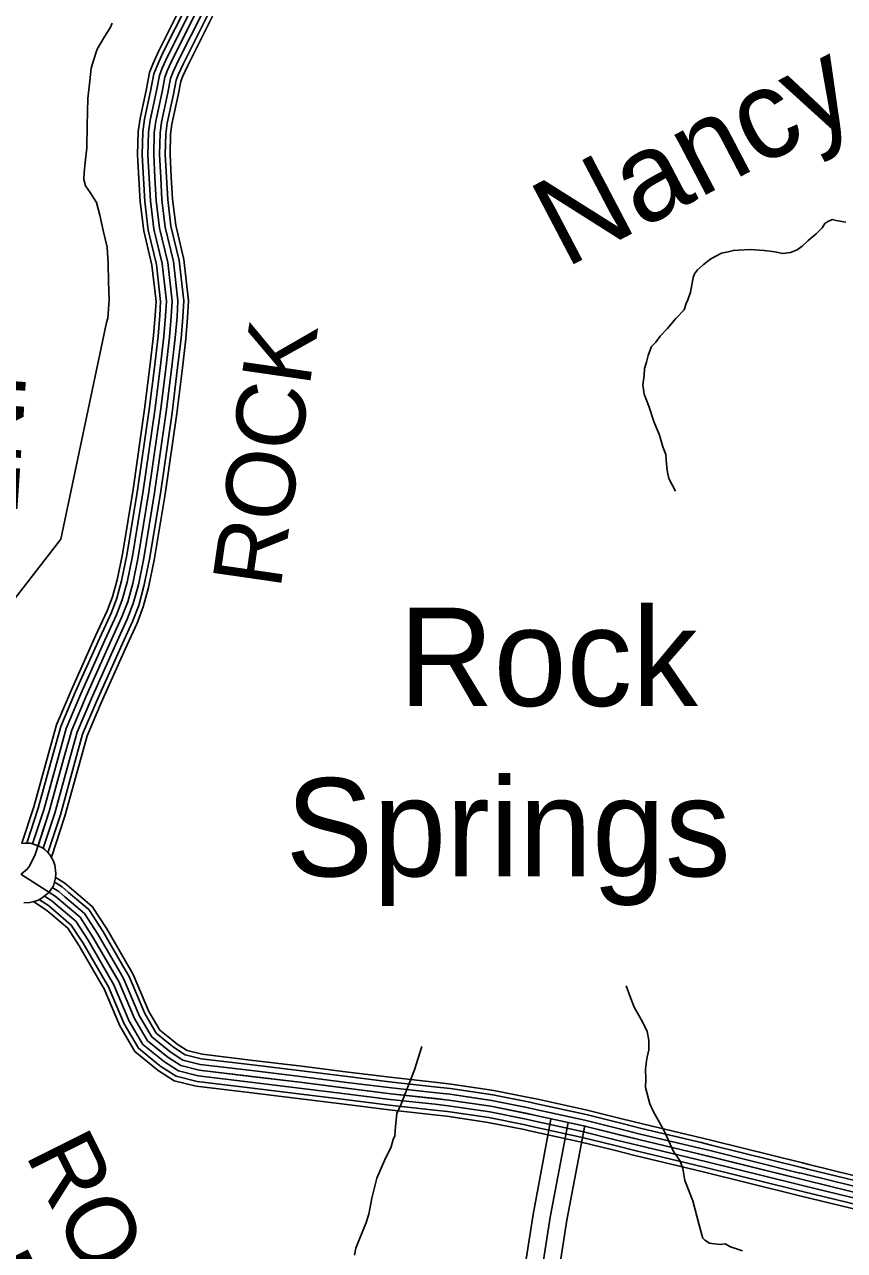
# Model space of a CAD drawing. Extents: x 1551132 to 1791609, y 378168 to 563823.
# Drawn here: x 1694430 to 1698841, y 458529 to 465121 of the extents above; entities that cross this region are included whole.
import ezdxf

# ---------------------------------------------------------------- set-up
doc = ezdxf.new("R2010")
doc.units = 0
for name, color, linetype in [('DESIGN - DRAINAGE - Bridges and Cross Drains Size Text', 7, 'Continuous'), ('DESIGN - ROW - Right-of-Way and Easement Labels', 7, 'Continuous'), ('DESIGN - TRANSPORTATION - Text', 7, 'Continuous'), ('SURVEY - CONTOURS - Index with Text', 7, 'Continuous'), ('SURVEY - PROPERTY - Owners', 7, 'Continuous'), ('SURVEY - VEGETATION - Features with Text', 7, 'Continuous')]:
    doc.layers.add(name, color=color, linetype=linetype)

msp = doc.modelspace()

# ---------------------------------------------------------------- linework, layer by layer
at = {"layer": 'DESIGN - TRANSPORTATION - Text'}
for points in [[(1694318.204, 461957.958), (1694624.397, 462354.418), (1694871.175, 463518.965), (1694878.4, 463540.899), (1694885.267, 463640.985), (1694882.109, 463739.163), (1694878.934, 463835.332), (1694873.692, 463923.517), (1694852.451, 464013.853), (1694835.152, 464096.138), (1694817.735, 464164.407), (1694782.161, 464216.825), (1694758.462, 464253.109), (1694748.754, 464287.252), (1694751.079, 464325.286), (1694755.554, 464379.321), (1694764.228, 464457.356), (1694767.278, 464579.509), (1694770.52, 464723.688), (1694781.337, 464817.732), (1694787.928, 464885.767), (1694800.294, 464927.71), (1694820.819, 464987.603), (1694861.443, 465057.322), (1694889.851, 465103.115), (1694902.059, 465127.032)], [(1697931.62, 462610.801), (1697896.187, 462679.245), (1697888.479, 462713.371), (1697884.721, 462741.446), (1697881.046, 462779.539), (1697879.304, 462809.598), (1697863.638, 462849.807), (1697846.164, 462912.067), (1697814.789, 462986.478), (1697787.482, 463068.863), (1697764.024, 463133.181), (1697756.458, 463183.333), (1697762.891, 463233.342), (1697765.216, 463271.377), (1697775.515, 463305.328), (1697783.832, 463341.303), (1697802.248, 463389.196), (1697826.464, 463413.005), (1697848.755, 463444.84), (1697887.113, 463484.532), (1697933.62, 463540.167), (1697978.036, 463585.81), (1697988.336, 463619.761), (1697998.51, 463639.695), (1698012.877, 463681.621), (1698027.56, 463759.598), (1698033.735, 463779.565), (1698049.926, 463801.441), (1698080.184, 463829.191), (1698122.474, 463860.834), (1698178.765, 463890.343), (1698214.847, 463898.01), (1698242.93, 463905.752), (1698270.954, 463907.485), (1698333.019, 463910.902), (1698409.018, 463906.16), (1698466.975, 463897.593), (1698508.924, 463889.185), (1698550.998, 463894.785), (1698587.13, 463908.46), (1698613.313, 463928.244), (1698645.604, 463959.978), (1698687.936, 463995.629), (1698720.227, 464027.363), (1698734.435, 464051.264), (1698750.535, 464061.131), (1698766.609, 464068.99), (1698774.642, 464072.915), (1698796.6, 464066.698), (1698848.557, 464058.189)], [(1697956.634, 459009.207), (1697919.093, 459065.65), (1697871.953, 459168.253), (1697810.879, 459279.006), (1697793.197, 459317.232), (1697769.947, 459405.584), (1697772.322, 459449.627), (1697770.789, 459503.72), (1697777.297, 459561.747), (1697787.697, 459607.715), (1697787.955, 459637.757), (1697788.139, 459659.791), (1697778.539, 459705.95), (1697754.973, 459758.252), (1697709.624, 459836.804), (1697692.016, 459883.038), (1697666.591, 459951.382)], [(1696567.209, 459625.414), (1696528.101, 459499.603), (1696454.453, 459312.023), (1696432.045, 459266.172), (1696425.437, 459196.128), (1696421.004, 459146.102), (1696412.829, 459126.151), (1696402.479, 459086.192), (1696365.822, 459012.432), (1696324.998, 458918.679), (1696298.056, 458810.776), (1696281.307, 458724.807), (1696266.899, 458678.881), (1696211.683, 458541.203), (1696205.358, 458503.21)], [(1698292.659, 458527.278), (1698226.803, 458547.937), (1698198.928, 458564.229), (1698172.879, 458560.471), (1698126.913, 458566.921), (1698114.922, 458569.038), (1698089.056, 458585.313), (1698079.131, 458595.422), (1698073.29, 458613.505), (1698057.782, 458671.74), (1698024.833, 458796.235), (1697981.742, 458904.813), (1697970.292, 458969.015), (1697956.634, 459009.207)]]:
    msp.add_lwpolyline(points, dxfattribs=at)
at = {"layer": 'SURVEY - CONTOURS - Index with Text'}
for points in [[(1694415.177, 460718.175), (1694480.025, 460914.205), (1694556.465, 461193.571), (1694601.681, 461354.809), (1694682.079, 461543.897), (1694811.601, 461833.805), (1694873.941, 461968.825), (1694902.299, 462043.918), (1694927.524, 462135.154), (1694956.081, 462272.366), (1695013.388, 462621.267), (1695075.779, 463053.153), (1695104.062, 463279.792), (1695123.67, 463447.855), (1695132.669, 463557.366), (1695137.044, 463630.885), (1695114.77, 463826.632), (1695070.913, 464010.82), (1695051.58, 464166.832), (1695044.738, 464292.01), (1695037.897, 464419.722), (1695041.405, 464546.109), (1695051.172, 464615.902), (1695085.246, 464775.506), (1695101.454, 464862.709), (1695119.695, 464908.201), (1695149.895, 464975.336), (1695285.633, 465243.944)], [(1694441.601, 460719.367), (1694503.691, 460907.064), (1694580.281, 461186.971), (1694625.047, 461346.6), (1694704.737, 461534.013), (1694834.101, 461823.579), (1694896.757, 461959.266), (1694925.824, 462036.243), (1694951.556, 462129.329), (1694980.389, 462267.841), (1695037.821, 462617.5), (1695100.27, 463049.861), (1695128.603, 463276.834), (1695148.261, 463445.405), (1695157.327, 463555.625), (1695161.844, 463631.56), (1695139.153, 463830.907), (1695095.27, 464015.22), (1695076.213, 464169.032), (1695069.421, 464293.344), (1695062.63, 464420.039), (1695066.071, 464544.05), (1695075.53, 464611.602), (1695109.479, 464770.664), (1695125.303, 464855.783), (1695142.445, 464898.526), (1695172.202, 464964.686), (1695307.658, 465232.727)], [(1694411.843, 460551.546), (1694445.851, 460580.28), (1694453.992, 460594.197), (1694484.583, 460651.882), (1694563.065, 460889.13), (1694640.03, 461170.42), (1694683.662, 461326.016), (1694761.569, 461509.238), (1694890.549, 461797.937), (1694953.973, 461935.291), (1694984.822, 462016.993), (1695011.847, 462114.737), (1695041.354, 462256.491), (1695099.095, 462608.041), (1695161.718, 463041.586), (1695190.151, 463269.4), (1695209.967, 463439.272), (1695219.176, 463551.241), (1695224.051, 463633.235), (1695200.335, 463841.632), (1695156.377, 464026.245), (1695138.003, 464174.541), (1695131.328, 464296.694), (1695124.678, 464420.839), (1695127.953, 464538.875), (1695136.62, 464600.818), (1695170.286, 464758.523), (1695185.135, 464838.408), (1695199.51, 464874.259), (1695228.168, 464937.969), (1695362.906, 465204.593)], [(1694473.025, 460715.625), (1694533.382, 460898.097), (1694610.156, 461178.696), (1694654.355, 461336.308), (1694733.153, 461521.63), (1694862.325, 461810.762), (1694925.365, 461947.283), (1694955.323, 462026.618), (1694981.706, 462122.037), (1695010.872, 462262.166), (1695068.454, 462612.767), (1695130.994, 463045.72), (1695159.377, 463273.117), (1695179.118, 463442.338), (1695188.251, 463553.433), (1695192.943, 463632.393), (1695169.744, 463836.265), (1695125.828, 464020.728), (1695107.112, 464171.782), (1695100.37, 464295.019), (1695093.654, 464420.439), (1695097.012, 464541.459), (1695106.07, 464606.21), (1695139.886, 464764.589), (1695155.219, 464847.091), (1695170.977, 464886.393), (1695200.185, 464951.328), (1695335.282, 465218.66)], [(1694502.283, 460705.4), (1694563.065, 460889.13), (1694640.03, 461170.42), (1694683.662, 461326.016), (1694761.569, 461509.238), (1694890.549, 461797.937), (1694953.973, 461935.291), (1694984.822, 462016.993), (1695011.847, 462114.737), (1695041.354, 462256.491), (1695099.095, 462608.041), (1695161.718, 463041.586), (1695190.151, 463269.4), (1695209.967, 463439.272), (1695219.176, 463551.241), (1695224.051, 463633.235), (1695200.335, 463841.632), (1695156.377, 464026.245), (1695138.003, 464174.541), (1695131.328, 464296.694), (1695124.678, 464420.839), (1695127.953, 464538.875), (1695136.62, 464600.818), (1695170.286, 464758.523), (1695185.135, 464838.408), (1695199.51, 464874.259), (1695228.168, 464937.969), (1695362.906, 465204.593)], [(1694530.432, 460691.783), (1694592.747, 460880.163), (1694669.904, 461162.145), (1694712.97, 461315.724), (1694789.985, 461496.846), (1694918.774, 461785.112), (1694982.58, 461923.299), (1695014.321, 462007.367), (1695041.987, 462107.437), (1695071.837, 462250.815), (1695129.736, 462603.316), (1695192.443, 463037.453), (1695220.925, 463265.684), (1695240.817, 463436.205), (1695250.1, 463549.049), (1695255.158, 463634.077), (1695230.926, 463846.999), (1695186.927, 464031.762), (1695168.894, 464177.299), (1695162.286, 464298.369), (1695155.703, 464421.239), (1695158.894, 464536.292), (1695167.169, 464595.427), (1695200.685, 464752.456), (1695215.051, 464829.724), (1695228.043, 464862.125), (1695256.15, 464924.61), (1695390.531, 465190.526)], [(1694556.598, 460672.157), (1694622.438, 460871.196), (1694699.778, 461153.87), (1694742.277, 461305.432), (1694818.401, 461484.462), (1694946.998, 461772.295), (1695011.188, 461911.315), (1695043.821, 461997.742), (1695072.137, 462100.145), (1695102.319, 462245.14), (1695160.368, 462598.583), (1695223.167, 463033.311), (1695251.7, 463261.967), (1695271.674, 463433.138), (1695281.024, 463546.858), (1695286.257, 463634.91), (1695261.516, 463852.357), (1695217.484, 464037.27), (1695199.793, 464180.049), (1695193.235, 464300.044), (1695186.727, 464421.639), (1695189.835, 464533.7), (1695197.71, 464590.035), (1695231.093, 464746.381), (1695244.967, 464821.033), (1695256.575, 464849.992), (1695284.133, 464911.252), (1695418.155, 465176.459)], [(1694574.089, 460643.173), (1694647.063, 460863.762), (1694724.561, 461147.003), (1694766.594, 461296.89), (1694841.975, 461474.178), (1694970.414, 461761.653), (1695034.921, 461901.365), (1695068.295, 461989.75), (1695097.145, 462094.086), (1695127.611, 462240.432), (1695185.784, 462594.658), (1695248.65, 463029.886), (1695277.232, 463258.884), (1695297.265, 463430.588), (1695306.674, 463545.041), (1695312.065, 463635.61), (1695286.891, 463856.807), (1695242.834, 464041.846), (1695225.426, 464182.333), (1695218.918, 464301.436), (1695212.46, 464421.972), (1695215.501, 464531.558), (1695223.051, 464585.568), (1695256.309, 464741.347), (1695269.783, 464813.832), (1695280.25, 464839.925), (1695307.349, 464900.176), (1695441.071, 465164.792)], [(1698992.551, 458818.37), (1698628.985, 458906.88), (1698055.682, 459048.833), (1697734.048, 459125.052), (1697436.413, 459199.104), (1697164.695, 459258.972), (1696938.908, 459304.515), (1696713.047, 459338.04), (1696401.154, 459372.133), (1695911.382, 459433.426), (1695369.62, 459499.069), (1695269.739, 459523.761), (1695199.991, 459568.279), (1695090.502, 459657.123), (1695021.212, 459775.751), (1694936.414, 459974.581), (1694797.851, 460213.829), (1694728.486, 460320.44), (1694595.139, 460433.468), (1694409.818, 460552.854)], [(1694646.021, 460430.976), (1694613.63, 460458.427), (1694578.748, 460480.902)], [(1694666.071, 460454.627), (1694632.13, 460483.394), (1694589.456, 460510.887)], [(1694682.045, 460473.477), (1694646.871, 460503.295), (1694594.722, 460536.887)], [(1694585.889, 460360.024), (1694558.148, 460383.542), (1694509.508, 460414.876)], [(1694605.939, 460383.675), (1694576.648, 460408.509), (1694536.757, 460434.201)], [(1694625.98, 460407.326), (1694595.139, 460433.468), (1694560.706, 460455.652)], [(1694944.164, 460023.049), (1694824.275, 460230.063), (1694751.993, 460341.157), (1694646.004, 460430.985)], [(1694970.988, 460038.591), (1694850.691, 460246.296), (1694775.501, 460361.866), (1694666.046, 460454.635)], [(1694992.379, 460050.975), (1694871.757, 460259.239), (1694794.242, 460378.383), (1694682.029, 460473.486)], [(1694569.264, 460340.407), (1694542.807, 460362.841), (1694480.425, 460403.025)], [(1694863.691, 459976.439), (1694745.01, 460181.361), (1694681.47, 460279.014), (1694585.881, 460360.033)], [(1694890.515, 459991.982), (1694771.426, 460197.595), (1694704.978, 460299.723), (1694605.922, 460383.683)], [(1694917.339, 460007.515), (1694797.851, 460213.829), (1694728.486, 460320.44), (1694625.963, 460407.334)], [(1694841.433, 459963.547), (1694723.086, 460167.894), (1694661.971, 460261.83), (1694569.248, 460340.415)], [(1695194.208, 459612.897), (1695114.418, 459677.64), (1695048.961, 459789.701), (1694964.188, 459988.481), (1694944.155, 460023.066)], [(1695213.741, 459636.964), (1695138.342, 459698.149), (1695076.711, 459803.66), (1694991.954, 460002.39), (1694970.98, 460038.599)], [(1695229.315, 459656.165), (1695157.409, 459714.508), (1695098.835, 459814.785), (1695014.104, 460013.474), (1694992.363, 460050.991)], [(1695119.409, 459520.703), (1695022.82, 459599.08), (1694942.689, 459736.267), (1694857.832, 459935.247), (1694841.433, 459963.556)], [(1695135.609, 459540.678), (1695042.661, 459616.097), (1694965.713, 459747.842), (1694880.874, 459946.772), (1694863.682, 459976.448)], [(1695155.142, 459564.746), (1695066.586, 459636.606), (1694993.463, 459761.801), (1694908.64, 459960.681), (1694890.507, 459991.982)], [(1695174.675, 459588.821), (1695090.502, 459657.123), (1695021.212, 459775.751), (1694936.414, 459974.581), (1694917.331, 460007.524)], [(1695656.764, 459526.728), (1695380.828, 459560.162), (1695294.505, 459581.504), (1695236.315, 459618.647), (1695213.724, 459636.981)], [(1695659.738, 459551.262), (1695385.295, 459584.521), (1695304.38, 459604.53), (1695250.798, 459638.723), (1695229.299, 459656.173)], [(1695645.58, 459434.401), (1695364.012, 459468.518), (1695257.356, 459494.885), (1695181.825, 459543.095), (1695155.125, 459564.762)], [(1695649.305, 459465.177), (1695369.62, 459499.069), (1695269.739, 459523.761), (1695199.991, 459568.279), (1695174.658, 459588.838)], [(1695653.03, 459495.952), (1695375.228, 459529.62), (1695282.122, 459552.637), (1695218.157, 459593.463), (1695194.191, 459612.913)], [(1695638.756, 459378.091), (1695353.762, 459412.633), (1695234.698, 459442.067), (1695148.592, 459497.019), (1695119.384, 459520.728)], [(1695641.847, 459403.625), (1695358.412, 459437.976), (1695244.973, 459466.018), (1695163.667, 459517.911), (1695135.592, 459540.695)], [(1696149.385, 459434.884), (1695915.174, 459464.193), (1695653.014, 459495.961)], [(1696153.235, 459465.643), (1695918.957, 459494.961), (1695656.747, 459526.736)], [(1696156.302, 459490.169), (1695921.982, 459519.495), (1695659.722, 459551.27)], [(1696141.685, 459373.366), (1695907.591, 459402.658), (1695645.564, 459434.409)], [(1696145.535, 459404.125), (1695911.382, 459433.426), (1695649.289, 459465.185)], [(1696645.449, 459376.616), (1696404.763, 459402.925), (1696149.369, 459434.884)], [(1696648.815, 459407.434), (1696408.371, 459433.718), (1696153.218, 459465.643)], [(1696651.507, 459432.001), (1696411.246, 459458.268), (1696156.285, 459490.169)], [(1697152.345, 459349.933), (1696953.858, 459389.967), (1696724.13, 459424.068), (1696651.49, 459432.001)], [(1696134.644, 459317.081), (1695900.658, 459346.365), (1695638.739, 459378.099)], [(1696137.835, 459342.607), (1695903.808, 459371.891), (1695641.83, 459403.633)], [(1696638.715, 459314.981), (1696397.546, 459341.34), (1696141.669, 459373.366)], [(1696642.082, 459345.799), (1696401.154, 459372.133), (1696145.519, 459404.125)], [(1697141.329, 459295.314), (1696944.25, 459335.065), (1696717.005, 459368.791), (1696645.432, 459376.616)], [(1697147.462, 459325.699), (1696949.6, 459365.608), (1696720.972, 459399.542), (1696648.798, 459407.434)], [(1696632.549, 459258.597), (1696390.946, 459285.005), (1696134.627, 459317.081)], [(1696635.349, 459284.164), (1696393.938, 459310.548), (1696137.819, 459342.607)], [(1697129.079, 459234.53), (1696933.567, 459273.964), (1696709.089, 459307.29), (1696638.699, 459314.981)], [(1697135.204, 459264.922), (1696938.908, 459304.515), (1696713.047, 459338.04), (1696642.065, 459345.799)], [(1697629.875, 459182.912), (1697443.488, 459229.288), (1697171.094, 459289.306), (1697141.312, 459295.314)], [(1697637.359, 459212.996), (1697450.571, 459259.472), (1697177.494, 459319.64), (1697147.445, 459325.699)], [(1697643.333, 459236.98), (1697456.213, 459283.539), (1697182.594, 459343.824), (1697152.328, 459349.933)], [(1697117.862, 459178.936), (1696923.792, 459218.079), (1696701.839, 459251.021), (1696632.532, 459258.597)], [(1697122.946, 459204.145), (1696928.217, 459243.421), (1696705.122, 459276.539), (1696635.332, 459284.164)], [(1697614.909, 459122.743), (1697429.338, 459168.92), (1697158.295, 459228.638), (1697129.062, 459234.53)], [(1697622.392, 459152.828), (1697436.413, 459199.104), (1697164.695, 459258.972), (1697135.187, 459264.922)], [(1698129.305, 459119.944), (1698076.098, 459133.119), (1697754.514, 459209.321), (1697643.308, 459236.988)], [(1697601.209, 459067.7), (1697416.38, 459113.693), (1697146.587, 459173.136), (1697117.846, 459178.936)], [(1697607.426, 459092.659), (1697422.255, 459138.735), (1697151.895, 459198.304), (1697122.929, 459204.145)], [(1698115.914, 459065.859), (1698062.982, 459078.959), (1697741.364, 459155.178), (1697629.859, 459182.92)], [(1698123.364, 459095.951), (1698070.282, 459109.093), (1697748.681, 459185.304), (1697637.342, 459213.004)], [(1698101.014, 459005.674), (1698048.382, 459018.708), (1697726.731, 459094.926), (1697614.892, 459122.752)], [(1698108.464, 459035.766), (1698055.682, 459048.833), (1697734.048, 459125.052), (1697622.375, 459152.836)], [(1698608.677, 458975.782), (1698123.347, 459095.951)], [(1698614.619, 458999.774), (1698129.289, 459119.944)], [(1698087.389, 458950.614), (1698035.032, 458963.581), (1697713.348, 459039.808), (1697601.201, 459067.709)], [(1698093.564, 458975.582), (1698041.082, 458988.574), (1697719.415, 459064.8), (1697607.409, 459092.668)], [(1698593.778, 458915.597), (1698108.447, 459035.766)], [(1698601.227, 458945.689), (1698115.897, 459065.859)], [(1698578.878, 458855.412), (1698093.548, 458975.582)], [(1698586.328, 458885.504), (1698100.998, 459005.674)], [(1699094.641, 458856.246), (1699007.568, 458878.529), (1698643.768, 458967.09), (1698608.669, 458975.79)], [(1699100.774, 458880.188), (1699013.559, 458902.505), (1698649.668, 458991.099), (1698614.61, 458999.782)], [(1698572.695, 458830.453), (1698087.364, 458950.623)], [(1699079.274, 458796.177), (1698992.551, 458818.37), (1698628.985, 458906.88), (1698593.761, 458915.605)], [(1699086.958, 458826.211), (1699000.06, 458848.445), (1698636.377, 458936.989), (1698601.211, 458945.698)], [(1699063.908, 458736.109), (1698977.535, 458758.21), (1698614.202, 458846.67), (1698578.853, 458855.42)], [(1699071.591, 458766.143), (1698985.043, 458788.294), (1698621.594, 458876.771), (1698586.311, 458885.513)], [(1699057.533, 458711.2), (1698971.302, 458733.259), (1698608.069, 458821.694), (1698572.67, 458830.461)]]:
    msp.add_lwpolyline(points, dxfattribs=at)
at = {"layer": 'SURVEY - PROPERTY - Owners'}
for points in [[(1697261.267, 459234.696), (1697165.194, 458723.45), (1697015.556, 457763.999), (1696940.016, 457310.713), (1696908.575, 457098.732), (1696844.726, 456849.084), (1696815.443, 456698.363), (1696777.452, 456553.951), (1696704.646, 456228.409), (1696670.021, 456053.313), (1696653.288, 455898.326), (1696659.097, 455826.24), (1696673.371, 455753.297), (1696696.037, 455681.945), (1696726.912, 455598.535), (1696874.775, 455301.585), (1696928.94, 455196.141), (1696929.082, 455195.557), (1696929.09, 455179.99), (1696924.465, 455100.43), (1696918.323, 454984.519)], [(1697353.932, 459217.279), (1697258.134, 458707.474), (1697108.645, 457748.982), (1697033.163, 457296.046), (1697001.131, 457080.082), (1696936.757, 456828.392), (1696907.416, 456677.354), (1696869.084, 456531.659), (1696796.919, 456208.967), (1696763.319, 456039.079), (1696747.986, 455897.042), (1696752.653, 455839.124), (1696764.869, 455776.706), (1696785.235, 455712.604), (1696813.576, 455636.019), (1696958.914, 455344.145), (1697017.863, 455229.392), (1697023.371, 455206.991), (1697023.379, 455177.265), (1697018.613, 455095.205), (1697007.13, 454878.433)], [(1697443.08, 459200.529), (1697347.54, 458692.107), (1697198.193, 457734.54), (1697122.77, 457281.937), (1697090.17, 457062.14), (1697025.288, 456808.483), (1696995.889, 456657.146), (1696957.232, 456510.208), (1696885.683, 456190.267), (1696853.075, 456025.387), (1696839.084, 455895.809), (1696842.651, 455851.516), (1696852.892, 455799.223), (1696871.042, 455742.097), (1696896.949, 455672.087), (1697039.854, 455385.087), (1697103.403, 455261.384), (1697114.077, 455217.991), (1697114.086, 455174.649), (1697109.177, 455090.171), (1697102.861, 454970.893)]]:
    msp.add_lwpolyline(points, dxfattribs=at)
at = {"layer": 'SURVEY - VEGETATION - Features with Text'}
msp.add_lwpolyline([(1694414.185, 460717.925), (1694432.043, 460719.867), (1694459.159, 460718.525), (1694478.008, 460714.559), (1694493.208, 460709.192), (1694511.091, 460701.542), (1694525.724, 460693.508), (1694541.299, 460682.516), (1694555.69, 460668.757), (1694566.948, 460653.957), (1694576.398, 460637.998), (1694585.889, 460621.998), (1694592.514, 460601.314), (1694596.989, 460574.13), (1694597.656, 460554.954), (1694595.981, 460533.496), (1694590.439, 460510.628), (1694584.897, 460490.494), (1694572.789, 460471.577), (1694557.998, 460452.435), (1694540.523, 460437.251), (1694519.057, 460421.576), (1694499.258, 460411.117), (1694479.892, 460404.717), (1694458.884, 460400.059), (1694426.284, 460399.142)], dxfattribs=at)

# ---------------------------------------------------------------- texts
at = {"layer": 'DESIGN - DRAINAGE - Bridges and Cross Drains Size Text'}
msp.add_text('Nancy', height=474.9941, rotation=27.6649056, dxfattribs=at).set_placement((1697337.676, 463807.349))
at = {"layer": 'DESIGN - ROW - Right-of-Way and Easement Labels'}
for s, height, rotation, p in [('ROCK', 370.0093, 81.7809028, (1695805.446, 462079.114)), ('LN.', 370.0096, 86.2284694, (1694388.945, 462475.121)), ('ROCK', 370.0059, 296.5047194, (1694431.184, 459046.107)), ('CEM.', 370.0059, 296.5063139, (1693938.304, 458725.74))]:
    msp.add_text(s, height=height, rotation=rotation, dxfattribs=at).set_placement(p)
at = {"layer": 'SURVEY - VEGETATION - Features with Text'}
for s, p in [('Rock', (1696443.313, 461456.887)), ('Springs', (1695834.41, 460540.805))]:
    msp.add_text(s, height=527.9876, rotation=0.0000278, dxfattribs=at).set_placement(p)

doc.saveas('drawing.dxf')
